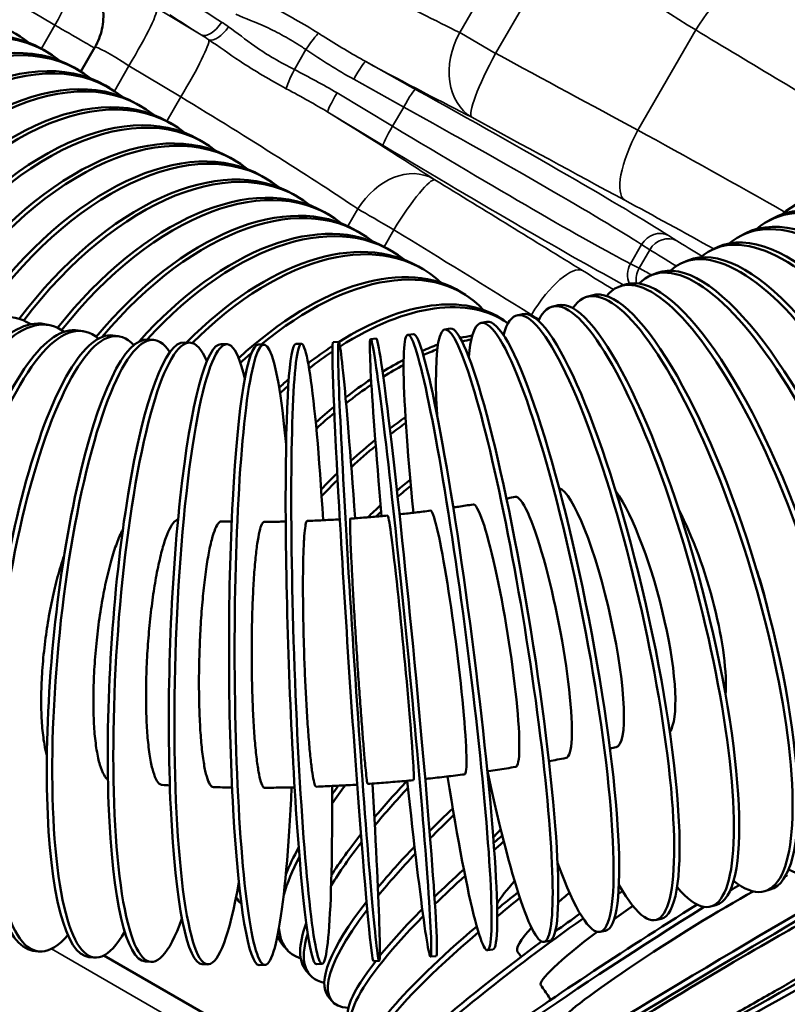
# Model space of a CAD drawing. Header units: inches. Extents: x 1 to 271, y 5 to 171.
# Tile 257 of 334: x 247.07 to 249.24, y 87.44 to 90.22. Entities that reach past the tile are written whole.
import ezdxf

# ---------------------------------------------------------------- set-up
doc = ezdxf.new("R2010")
doc.units = ezdxf.units.IN
doc.header["$LTSCALE"] = 8
doc.header["$MEASUREMENT"] = 0
doc.layers.add('Visible (ANSI)', color=7, linetype='Continuous', lineweight=50)
doc.layers.add('Visible Narrow (ANSI)', color=7, linetype='Continuous', lineweight=35)

msp = doc.modelspace()

# ---------------------------------------------------------------- linework, layer by layer
at = {"layer": 'Visible (ANSI)'}
for p, q in [((247.145, 90.1281), (247.1337, 90.1346)), ((247.2813, 90.1407), (247.2417, 90.0721)), ((247.2334, 90.077), (247.2221, 90.0836)), ((247.3218, 90.026), (247.3105, 90.0325)), ((247.4102, 89.975), (247.3989, 89.9815)), ((247.4986, 89.9239), (247.4873, 89.9305)), ((247.587, 89.8729), (247.5757, 89.8794)), ((247.6754, 89.8219), (247.6641, 89.8284)), ((247.7638, 89.7708), (247.7524, 89.7774)), ((247.8522, 89.7198), (247.8408, 89.7264)), ((247.9405, 89.6688), (247.9292, 89.6753)), ((249.1792, 89.6491), (249.1916, 89.656)), ((248.0289, 89.6178), (248.0176, 89.6243)), ((249.1044, 89.609), (249.1172, 89.6155)), ((248.1173, 89.5667), (248.106, 89.5733)), ((249.025, 89.5704), (249.0384, 89.5765)), ((248.2057, 89.5157), (248.1944, 89.5222)), ((248.9416, 89.5335), (248.9553, 89.5393)), ((248.8542, 89.4988), (248.8684, 89.5041)), ((248.7634, 89.4663), (248.7779, 89.4712)), ((248.3273, 89.442), (248.316, 89.4491)), ((248.6693, 89.4363), (248.6842, 89.4407)), ((248.5725, 89.409), (248.5876, 89.413)), ((248.4732, 89.3845), (248.4886, 89.388)), ((247.1388, 89.3596), (247.1536, 89.3567)), ((248.3719, 89.363), (248.3874, 89.3661)), ((248.4463, 89.3628), (248.435, 89.3706)), ((247.234, 89.3422), (247.2491, 89.3397)), ((247.3319, 89.3278), (247.3472, 89.3258)), ((248.1646, 89.3295), (248.1804, 89.3315)), ((248.2689, 89.3447), (248.2846, 89.3472)), ((247.432, 89.3164), (247.4476, 89.315)), ((247.5341, 89.3083), (247.5499, 89.3073)), ((247.6378, 89.3035), (247.6536, 89.303)), ((247.7425, 89.3019), (247.7584, 89.302)), ((247.8479, 89.3038), (247.8639, 89.3043)), ((247.9537, 89.309), (247.9697, 89.31)), ((248.0594, 89.3176), (248.0753, 89.3191)), ((249.1727, 87.7602), (249.1875, 87.7647)), ((247.6947, 87.7244), (247.6874, 87.7313)), ((249.0193, 87.717), (249.0344, 87.721)), ((248.864, 87.6787), (248.8793, 87.6822)), ((248.7069, 87.6454), (248.7225, 87.6484)), ((247.8253, 87.5934), (247.8149, 87.6046)), ((248.5485, 87.6172), (248.5642, 87.6197)), ((247.1058, 87.5924), (247.1212, 87.5904)), ((247.2643, 87.5745), (247.2798, 87.573)), ((247.8236, 87.2806), (247.3066, 87.5791)), ((248.2286, 87.5758), (248.2445, 87.5773)), ((248.389, 87.5939), (248.4048, 87.596)), ((247.4238, 87.5618), (247.4395, 87.5608)), ((247.5842, 87.5543), (247.6, 87.5538)), ((247.7451, 87.5519), (247.7611, 87.552)), ((247.9064, 87.5548), (247.9223, 87.5553)), ((248.0676, 87.5627), (248.0836, 87.5638)), ((247.888, 87.5239), (247.8778, 87.5355)), ((247.9498, 87.451), (247.9399, 87.463))]:
    msp.add_line(p, q, dxfattribs=at)
for centre, major_axis, ratio, start_param, end_param in [((246.6192, 89.4213), (0.4375, 0.7578), 0.57735, 6.194986, 7.997657), ((246.7846, 89.3258), (0.4375, 0.7578), 0.57735, 0, 1.511328), ((246.6962, 89.3768), (0.4375, 0.7578), 0.57735, 0, 1.597303), ((246.7075, 89.3703), (0.4375, 0.7578), 0.57735, 6.194986, 7.866646), ((246.873, 89.2748), (0.4375, 0.7578), 0.57735, 0, 1.472933), ((246.8843, 89.2682), (0.4375, 0.7578), 0.57735, 6.194986, 7.754363), ((246.7959, 89.3193), (0.4375, 0.7578), 0.57735, 6.194986, 7.787059), ((246.9614, 89.2237), (0.4375, 0.7578), 0.57735, 0, 1.468375), ((246.9727, 89.2172), (0.4375, 0.7578), 0.57735, 6.194986, 7.750724), ((247.0611, 89.1662), (0.4375, 0.7578), 0.57735, 6.194986, 7.742578), ((247.0498, 89.1727), (0.4375, 0.7578), 0.57735, 0, 1.459893), ((247.1495, 89.1151), (0.4375, 0.7578), 0.57735, 6.194986, 7.726461), ((247.1382, 89.1217), (0.4375, 0.7578), 0.57735, 0, 1.447592), ((247.2379, 89.0641), (0.4375, 0.7578), 0.57735, 6.194986, 7.701874), ((247.2266, 89.0706), (0.4375, 0.7578), 0.57735, 0, 1.422908), ((247.3263, 89.0131), (0.4375, 0.7578), 0.57735, 6.194986, 7.672761), ((247.3149, 89.0196), (0.4375, 0.7578), 0.57735, 0, 1.393559), ((247.4147, 88.962), (0.4375, 0.7578), 0.57735, 6.194986, 7.639617), ((247.4033, 88.9686), (0.4375, 0.7578), 0.57735, 0, 1.359141), ((247.503, 88.911), (0.4375, 0.7578), 0.57735, 6.194986, 7.604522), ((247.4917, 88.9175), (0.4375, 0.7578), 0.57735, 0, 1.32155), ((249.7091, 88.9459), (-0.4598, 0.7445), 0.494918, 2.976037, 6.364901), ((247.5914, 88.86), (0.4375, 0.7578), 0.57735, 6.194986, 7.556481), ((249.6203, 88.8933), (-0.4287, 0.7628), 0.463732, 3.141593, 6.283185), ((247.5801, 88.8665), (0.4375, 0.7578), 0.57735, 0, 1.283068), ((249.6079, 88.8863), (-0.4287, 0.7628), 0.463732, 2.963276, 6.374694), ((247.6798, 88.809), (0.4375, 0.7578), 0.57735, 6.194986, 7.486972), ((249.5025, 88.8298), (-0.3982, 0.7792), 0.431355, 2.947981, 6.385994), ((249.5154, 88.8364), (-0.3982, 0.7792), 0.431355, 3.141593, 6.283185), ((247.6685, 88.8155), (0.4375, 0.7578), 0.57735, 0, 1.224013), ((247.7682, 88.7579), (0.4375, 0.7578), 0.57735, 6.153112, 7.419055), ((249.3931, 88.7765), (-0.368, 0.7938), 0.397871, 2.929423, 6.399266), ((249.4064, 88.7827), (-0.368, 0.7938), 0.397871, 3.141593, 6.283185), ((247.7569, 88.7645), (0.4375, 0.7578), 0.57735, 0, 1.144173), ((249.2799, 88.7266), (-0.3384, 0.8069), 0.363365, 2.906543, 6.415186), ((249.2937, 88.7324), (-0.3384, 0.8069), 0.363365, 3.141593, 6.283185), ((247.8464, 88.7108), (0.4695, 0.7384), 0.547367, 0, 1.120289), ((249.1633, 88.6802), (-0.3091, 0.8186), 0.327927, 2.877738, 6.434776), ((247.8577, 88.7036), (0.4695, 0.7384), 0.547367, 6.144919, 7.317369), ((249.0436, 88.6374), (-0.2802, 0.8289), 0.291647, 2.84047, 6.459667), ((249.1775, 88.6855), (-0.3091, 0.8186), 0.327927, 3.141593, 6.283185), ((248.921, 88.5983), (-0.2517, 0.838), 0.254619, 2.790454, 6.492628), ((249.0581, 88.6423), (-0.2802, 0.8289), 0.291647, 3.141593, 6.283185), ((248.5394, 88.5042), (-0.1675, 0.8588), 0.14, 2.426996, 6.73227), ((248.6686, 88.5316), (-0.1954, 0.8529), 0.178698, 2.612331, 6.609116), ((248.7959, 88.563), (-0.2234, 0.846), 0.216937, 2.71983, 6.538807), ((248.9358, 88.6027), (-0.2517, 0.838), 0.254619, 3.141593, 6.283185), ((246.8579, 88.5254), (0.2033, 0.851), 0.359134, 6.150785, 9.664573), ((247.9358, 88.652), (0.4993, 0.7186), 0.515979, 0, 0.876722), ((247.947, 88.6442), (0.4993, 0.7186), 0.515979, 6.279768, 7.173097), ((248.811, 88.567), (-0.2234, 0.846), 0.216937, 3.141593, 6.283185), ((246.981, 88.4989), (0.1727, 0.8578), 0.323589, 6.130358, 9.694078), ((247.6268, 88.4284), (0.0268, 0.8746), 0.135301, 5.812429, 10.172328), ((248.4087, 88.4809), (-0.1398, 0.8638), 0.100943, 2.01282, 7.032751), ((246.9661, 88.5019), (0.1727, 0.8578), 0.323589, 0, 3.141593), ((247.1065, 88.4764), (0.1426, 0.8633), 0.287214, 6.104389, 9.732456), ((247.2342, 88.4581), (0.113, 0.8677), 0.250101, 6.069904, 9.784294), ((247.3637, 88.444), (0.0839, 0.871), 0.212347, 6.021307, 9.858112), ((247.4947, 88.4341), (0.0552, 0.8733), 0.174047, 5.946499, 9.971871), ((247.7597, 88.427), (-0.0013, 0.875), 0.096207, 5.456559, 10.553841), ((248.0266, 88.4369), (-0.057, 0.8731), 0.017379, 5.155445, 10.552785), ((248.144, 88.4467), (-0.0846, 0.8709), 0.022152, 2.013665, 7.41102), ((248.2768, 88.4617), (-0.1122, 0.8678), 0.061626, 2.013379, 7.410678), ((248.555, 88.5073), (-0.1675, 0.8588), 0.14, 3.141593, 6.283185), ((248.6839, 88.5351), (-0.1954, 0.8529), 0.178698, 3.141593, 6.283185), ((247.0914, 88.4789), (0.1426, 0.8633), 0.287214, 0, 3.141593), ((247.8931, 88.4298), (-0.0292, 0.8745), 0.056866, 5.155913, 10.553176), ((248.4244, 88.4835), (-0.1398, 0.8638), 0.100943, 3.141593, 6.283185), ((247.2188, 88.4601), (0.113, 0.8677), 0.250101, 0, 3.141593), ((247.3482, 88.4455), (0.0839, 0.871), 0.212347, 0, 3.141593), ((248.2926, 88.4638), (-0.1122, 0.8678), 0.061626, 3.141593, 6.283185), ((248.0247, 88.5883), (0.5269, 0.6986), 0.483266, 0.461206, 0.5233), ((248.0247, 88.5883), (0.5269, 0.6986), 0.483266, 0.285484, 0.289409), ((247.479, 88.4351), (0.0552, 0.8733), 0.174047, 0, 3.141593), ((247.611, 88.4289), (0.0268, 0.8746), 0.135301, 0, 3.141593), ((247.7438, 88.4269), (-0.0013, 0.875), 0.096207, 0, 3.141593), ((247.8772, 88.4293), (-0.0292, 0.8745), 0.056866, 0, 3.141593), ((247.9358, 88.652), (0.4993, 0.7186), 0.515979, 0.905878, 1.01662), ((248.0107, 88.4359), (-0.057, 0.8731), 0.017379, 0, 3.141593), ((248.1599, 88.4482), (-0.0846, 0.8709), 0.022152, 3.141593, 6.283185), ((248.0247, 88.5883), (0.5269, 0.6986), 0.483266, 0.633782, 0.709293), ((248.0359, 88.5798), (-0.5269, -0.6986), 0.483266, 3.628665, 3.675538), ((247.8577, 88.7036), (-0.4695, -0.7384), 0.547367, 4.220299, 4.272598), ((247.947, 88.6442), (-0.4993, -0.7186), 0.515979, 4.066068, 4.17225), ((248.0359, 88.5798), (-0.5269, -0.6986), 0.483266, 3.797447, 3.863612), ((248.0247, 88.5883), (0.5269, 0.6986), 0.483266, 0.795114, 0.891227), ((248.0359, 88.5798), (-0.5269, -0.6986), 0.483266, 3.955152, 4.04761), ((247.9358, 88.652), (0.4993, 0.7186), 0.515979, 1.105713, 1.149888), ((247.947, 88.6442), (-0.4993, -0.7186), 0.515979, 4.267868, 4.305914), ((248.0247, 88.5883), (0.5269, 0.6986), 0.483266, 0.94325, 1.058562), ((248.0359, 88.5798), (-0.5269, -0.6986), 0.483266, 4.101283, 4.215766), ((248.113, 88.5197), (0.5526, 0.6784), 0.449312, 0.856237, 0.867428), ((248.1241, 88.5107), (-0.5526, -0.6784), 0.449312, 4.014876, 4.022293), ((248.0247, 88.5883), (0.5269, 0.6986), 0.483266, 1.110512, 1.194139), ((248.0359, 88.5798), (-0.5269, -0.6986), 0.483266, 4.268906, 4.351307), ((248.113, 88.5197), (0.5526, 0.6784), 0.449312, 0.99552, 1.065568), ((248.1241, 88.5107), (-0.5526, -0.6784), 0.449312, 4.153097, 4.221709), ((248.113, 88.5197), (0.5526, 0.6784), 0.449312, 1.130732, 1.240957), ((248.1241, 88.5107), (-0.5526, -0.6784), 0.449312, 4.287847, 4.398148), ((248.113, 88.5197), (0.5526, 0.6784), 0.449312, 1.302758, 1.377683), ((248.1241, 88.5107), (-0.5526, -0.6784), 0.449312, 4.460815, 4.535596), ((248.2003, 88.4465), (0.5767, 0.6581), 0.414205, 1.174505, 1.233715), ((248.2113, 88.4369), (-0.5767, -0.6581), 0.414205, 4.330837, 4.389574), ((248.5394, 88.5042), (0.0718, -0.3681), 0.14, 0, 3.141593), ((248.6686, 88.5316), (0.0837, -0.3655), 0.178698, 0, 3.042804), ((248.7959, 88.563), (0.0957, -0.3626), 0.216937, 0.179151, 2.623365), ((248.4087, 88.4809), (0.0599, -0.3702), 0.100943, 0, 3.141593), ((248.2003, 88.4465), (0.5767, 0.6581), 0.414205, 1.306845, 1.364944), ((248.2113, 88.4369), (-0.5767, -0.6581), 0.414205, 4.463413, 4.486983), ((248.2768, 88.4617), (0.0481, -0.3719), 0.061626, 0, 3.141593), ((248.921, 88.5983), (-0.1079, 0.3592), 0.254619, 3.728302, 5.355297), ((248.144, 88.4467), (0.0363, -0.3732), 0.022152, 0, 3.141593), ((249.0436, 88.6374), (-0.1201, 0.3553), 0.291647, 4.390767, 4.685172), ((248.5366, 88.1115), (0.6587, 0.5759), 0.264086, 1.930184, 2.105381), ((248.5467, 88.0998), (-0.2823, -0.2468), 0.264086, 5.049431, 5.056407), ((248.6162, 88.0182), (0.6763, 0.5552), 0.224615, 1.719931, 1.723027), ((248.4549, 88.2012), (0.6401, 0.5966), 0.302879, 2.115542, 2.156107), ((248.4653, 88.19), (-0.6401, -0.5966), 0.302879, 5.237226, 5.321828), ((248.5467, 88.0998), (-0.6587, -0.5759), 0.264086, 5.08553, 5.265439), ((248.6261, 88.0061), (-0.6763, -0.5552), 0.224615, 4.87098, 4.877006), ((248.6162, 88.0182), (0.6763, 0.5552), 0.224615, 1.880566, 1.992016), ((248.9861, 87.493), (0.7513, 0.4485), 0.020684, 5.155264, 10.55262), ((248.9779, 87.5067), (-0.7513, -0.4485), 0.020684, 3.141593, 6.283185), ((248.6261, 88.0061), (-0.6763, -0.5552), 0.224615, 5.033329, 5.148274), ((248.6261, 88.0061), (-0.2899, -0.2379), 0.224615, 5.272472, 5.374752), ((248.5366, 88.1115), (0.6587, 0.5759), 0.264086, 2.186535, 2.39793), ((248.6937, 87.9216), (0.693, 0.5343), 0.184567, 1.81382, 1.851713), ((248.4549, 88.2012), (0.6401, 0.5966), 0.302879, 2.415252, 2.56361), ((248.5467, 88.0998), (-0.6587, -0.5759), 0.264086, 5.34701, 5.573344), ((248.6162, 88.0182), (0.6763, 0.5552), 0.224615, 2.069025, 2.282799), ((248.7033, 87.9091), (-0.693, -0.5343), 0.184567, 4.963638, 5.006152), ((248.4653, 88.19), (-0.6401, -0.5966), 0.302879, 5.586118, 5.803404), ((248.6261, 88.0061), (-0.6763, -0.5552), 0.224615, 5.224847, 5.445321), ((249.0417, 87.3973), (-0.7641, -0.4264), 0.020684, 5.155467, 10.552804), ((248.7781, 87.809), (-0.7087, -0.5132), 0.144046, 4.872959, 4.878751), ((248.6937, 87.9216), (0.693, 0.5343), 0.184567, 1.988455, 2.135126), ((248.7033, 87.9091), (-0.693, -0.5343), 0.184567, 5.14023, 5.292338), ((249.0495, 87.3833), (0.7641, 0.4264), 0.020684, 3.141593, 6.283185), ((248.9197, 87.6007), (0.3162, 0.2016), 0.061999, 0, 0.150935), ((248.7033, 87.9091), (-0.297, -0.229), 0.184567, 5.483436, 5.846565), ((248.8413, 87.7193), (0.7236, 0.4919), 0.103155, 1.610135, 1.613028), ((248.9197, 87.6007), (-0.7378, -0.4704), 0.061999, 4.425874, 4.46261), ((248.9111, 87.6142), (0.7378, 0.4704), 0.061999, 1.291972, 1.296593), ((248.2866, 88.3689), (-0.5992, -0.6377), 0.378035, 6.247158, 6.283185), ((248.2974, 88.3588), (-0.5992, -0.6377), 0.378035, 6.197298, 6.268076), ((248.7688, 87.8218), (0.7087, 0.5132), 0.144046, 1.89072, 1.983771), ((248.7781, 87.809), (-0.7087, -0.5132), 0.144046, 5.038571, 5.140022), ((248.7781, 87.809), (-0.3037, -0.2199), 0.144046, 5.148089, 5.276813), ((248.9197, 87.6007), (-0.3162, -0.2016), 0.061999, 3.90604, 6.283185), ((248.8503, 87.7061), (-0.7236, -0.4919), 0.103155, 4.752783, 4.768748), ((248.6162, 88.0182), (-0.6763, -0.5552), 0.224615, 5.503218, 6.283185), ((248.9197, 87.6007), (-0.7378, -0.4704), 0.061999, 4.562471, 7.410685), ((248.9111, 87.6142), (-0.7378, -0.4704), 0.061999, 4.577607, 6.283185), ((249.1021, 87.2861), (-0.7763, -0.4038), 0.061999, 5.155978, 10.553234), ((248.8503, 87.7061), (-0.3101, -0.2108), 0.103155, 4.805221, 4.980705), ((248.6261, 88.0061), (-0.6763, -0.5552), 0.224615, 5.523893, 6.515262), ((248.7033, 87.9091), (-0.693, -0.5343), 0.184567, 5.357558, 6.579607), ((248.6937, 87.9216), (0.693, 0.5343), 0.184567, 2.201953, 2.48286), ((248.8503, 87.7061), (-0.7236, -0.4919), 0.103155, 4.908597, 6.688624), ((248.8413, 87.7193), (0.7236, 0.4919), 0.103155, 1.76626, 1.868384), ((248.9861, 87.493), (0.322, 0.1922), 0.020684, 0, 3.141593), ((248.4653, 88.19), (-0.6401, -0.5966), 0.302879, 6.045093, 6.442688), ((248.5366, 88.1115), (-0.6587, -0.5759), 0.264086, 5.829849, 6.283185), ((248.7688, 87.8218), (-0.7087, -0.5132), 0.144046, 5.221266, 6.283185), ((249.1095, 87.2719), (0.7763, 0.4038), 0.061999, 3.141593, 6.283185), ((248.7781, 87.809), (-0.3037, -0.2199), 0.144046, 5.654182, 6.283185), ((248.4549, 88.2012), (-0.6401, -0.5966), 0.302879, 6.15202, 6.283185), ((248.5467, 88.0998), (-0.6587, -0.5759), 0.264086, 5.873753, 6.472932), ((248.7781, 87.809), (-0.7087, -0.5132), 0.144046, 5.228922, 6.567095), ((248.8503, 87.7061), (-0.3101, -0.2108), 0.103155, 5.150509, 6.283185), ((248.8413, 87.7193), (-0.7236, -0.4919), 0.103155, 5.06748, 6.283185), ((249.1592, 87.1734), (-0.7878, -0.3808), 0.103155, 5.60959, 10.452185), ((248.6937, 87.9216), (-0.693, -0.5343), 0.184567, 5.658167, 6.283185), ((249.1661, 87.1591), (0.7878, 0.3808), 0.103155, 3.141593, 6.283185), ((249.2127, 87.0595), (-0.7988, -0.3572), 0.144046, 5.874746, 10.073469)]:
    msp.add_ellipse(centre, major_axis=major_axis, ratio=ratio, start_param=start_param, end_param=end_param, dxfattribs=at)
for points, knots in [([(247.2813, 90.1407), (247.2904, 90.1565), (247.297, 90.1739), (247.3048, 90.21), (247.306, 90.2292), (247.3024, 90.2675), (247.2973, 90.2871), (247.2875, 90.3087), (247.2856, 90.3124), (247.2837, 90.316)], [0.0001668, 0.0001668, 0.0001668, 0.0001668, 0.1389786, 0.1389786, 0.2822522, 0.2822522, 0.4328716, 0.4328716, 0.4648357, 0.4648357, 0.4648357, 0.4648357]), ([(248.2928, 88.8424), (248.2976, 88.8432), (248.3024, 88.8439), (248.3141, 88.8456), (248.3211, 88.8467), (248.3349, 88.8489), (248.3418, 88.85), (248.3488, 88.8511)], [2.50985063, 2.50985063, 2.50985063, 2.50985063, 2.51593535, 2.51593535, 2.52473891, 2.52473891, 2.53354246, 2.53354246, 2.53354246, 2.53354246]), ([(248.443, 88.8676), (248.4444, 88.8678), (248.4457, 88.8681), (248.4539, 88.8696), (248.4608, 88.871), (248.4676, 88.8723)], [2.57367117, 2.57367117, 2.57367117, 2.57367117, 2.5754102, 2.5754102, 2.58421331, 2.58421331, 2.58421331, 2.58421331]), ([(248.1411, 88.8233), (248.1423, 88.8234), (248.1435, 88.8236), (248.1517, 88.8244), (248.1587, 88.8252), (248.1727, 88.8268), (248.1797, 88.8276), (248.1937, 88.8293), (248.2007, 88.8301), (248.2147, 88.8318), (248.2217, 88.8327), (248.2287, 88.8336)], [2.44613758, 2.44613758, 2.44613758, 2.44613758, 2.44765642, 2.44765642, 2.45646022, 2.45646022, 2.46526402, 2.46526402, 2.47406782, 2.47406782, 2.48287161, 2.48287161, 2.48287161, 2.48287161]), ([(247.5157, 88.8082), (247.5144, 88.808), (247.5131, 88.8076), (247.5073, 88.8047), (247.5026, 88.7998), (247.4941, 88.7868), (247.4894, 88.7776), (247.4802, 88.7543), (247.4756, 88.7402), (247.4676, 88.7113), (247.4633, 88.6937), (247.4553, 88.6551), (247.4515, 88.6341), (247.4452, 88.5936), (247.442, 88.5703), (247.4364, 88.5223), (247.434, 88.4975), (247.4303, 88.4515), (247.4287, 88.4262), (247.4264, 88.376), (247.4257, 88.3512), (247.4253, 88.3069), (247.4255, 88.2833), (247.4268, 88.2386), (247.4279, 88.2176), (247.4294, 88.1996)], [3.652025, 3.652025, 3.652025, 3.652025, 3.702898, 3.702898, 3.879228, 3.879228, 4.05556, 4.05556, 4.231892, 4.231892, 4.408223, 4.408223, 4.584554, 4.584554, 4.760883, 4.760883, 4.937213, 4.937213, 5.11354, 5.11354, 5.289868, 5.289868, 5.466194, 5.466194, 5.64252, 5.64252, 5.64252, 5.64252]), ([(247.6383, 88.8032), (247.6367, 88.8033), (247.6351, 88.8028), (247.63, 88.7995), (247.6265, 88.7945), (247.6201, 88.7815), (247.6166, 88.7721), (247.6099, 88.7487), (247.6066, 88.7346), (247.6008, 88.7056), (247.5978, 88.6879), (247.5923, 88.6492), (247.5898, 88.6281), (247.5855, 88.5875), (247.5835, 88.5642), (247.58, 88.5161), (247.5786, 88.4912), (247.5765, 88.4452), (247.5757, 88.4198), (247.5748, 88.3696), (247.5747, 88.3447), (247.5752, 88.3004), (247.5757, 88.2768), (247.5775, 88.2321), (247.5788, 88.211), (247.5802, 88.193)], [3.620673, 3.620673, 3.620673, 3.620673, 3.702898, 3.702898, 3.879228, 3.879228, 4.05556, 4.05556, 4.231892, 4.231892, 4.408223, 4.408223, 4.584554, 4.584554, 4.760883, 4.760883, 4.937213, 4.937213, 5.11354, 5.11354, 5.289868, 5.289868, 5.466194, 5.466194, 5.64252, 5.64252, 5.64252, 5.64252]), ([(247.6383, 88.8032), (247.6453, 88.8031), (247.6522, 88.8029), (247.6619, 88.8027), (247.6646, 88.8026), (247.6672, 88.8026)], [2.23617456, 2.23617456, 2.23617456, 2.23617456, 2.24497729, 2.24497729, 2.24833694, 2.24833694, 2.24833694, 2.24833694]), ([(247.7592, 88.802), (247.7581, 88.802), (247.757, 88.8015), (247.7535, 88.7982), (247.7511, 88.7932), (247.7469, 88.7801), (247.7446, 88.7708), (247.7404, 88.7473), (247.7383, 88.7332), (247.7349, 88.7041), (247.7332, 88.6865), (247.7301, 88.6477), (247.7288, 88.6266), (247.7268, 88.586), (247.7258, 88.5627), (247.7244, 88.5145), (247.724, 88.4896), (247.7236, 88.4436), (247.7236, 88.4182), (247.7241, 88.3679), (247.7246, 88.3431), (247.726, 88.2987), (247.7269, 88.2751), (247.7292, 88.2304), (247.7306, 88.2093), (247.732, 88.1913)], [3.623828, 3.623828, 3.623828, 3.623828, 3.702898, 3.702898, 3.879228, 3.879228, 4.05556, 4.05556, 4.231892, 4.231892, 4.408223, 4.408223, 4.584554, 4.584554, 4.760883, 4.760883, 4.937213, 4.937213, 5.11354, 5.11354, 5.289868, 5.289868, 5.466194, 5.466194, 5.64252, 5.64252, 5.64252, 5.64252]), ([(247.7592, 88.802), (247.7662, 88.802), (247.7732, 88.8021), (247.7873, 88.8023), (247.7943, 88.8024), (247.8074, 88.8026), (247.8136, 88.8027), (247.8197, 88.8028)], [2.28684254, 2.28684254, 2.28684254, 2.28684254, 2.29564585, 2.29564585, 2.30444915, 2.30444915, 2.31212197, 2.31212197, 2.31212197, 2.31212197]), ([(247.8806, 88.8046), (247.88, 88.8046), (247.8794, 88.8041), (247.8774, 88.8009), (247.8762, 88.7959), (247.8741, 88.7829), (247.8731, 88.7735), (247.8713, 88.7501), (247.8706, 88.736), (247.8695, 88.707), (247.869, 88.6894), (247.8685, 88.6506), (247.8684, 88.6296), (247.8685, 88.5889), (247.8687, 88.5657), (247.8694, 88.5175), (247.87, 88.4927), (247.8712, 88.4467), (247.872, 88.4213), (247.874, 88.3711), (247.8751, 88.3462), (247.8773, 88.3018), (247.8786, 88.2782), (247.8814, 88.2336), (247.8829, 88.2125), (247.8844, 88.1945)], [3.625847, 3.625847, 3.625847, 3.625847, 3.702898, 3.702898, 3.879228, 3.879228, 4.05556, 4.05556, 4.231892, 4.231892, 4.408223, 4.408223, 4.584554, 4.584554, 4.760883, 4.760883, 4.937213, 4.937213, 5.11354, 5.11354, 5.289868, 5.289868, 5.466194, 5.466194, 5.64252, 5.64252, 5.64252, 5.64252]), ([(247.8806, 88.8046), (247.8876, 88.8049), (247.8947, 88.8052), (247.9088, 88.8058), (247.9158, 88.8061), (247.9299, 88.8068), (247.9369, 88.8072), (247.951, 88.8079), (247.9581, 88.8083), (247.9676, 88.8089), (247.9701, 88.809), (247.9725, 88.8092)], [2.33751155, 2.33751155, 2.33751155, 2.33751155, 2.34631522, 2.34631522, 2.3551189, 2.3551189, 2.36392257, 2.36392257, 2.37272624, 2.37272624, 2.37581668, 2.37581668, 2.37581668, 2.37581668]), ([(248.0022, 88.8111), (248.002, 88.8111), (248.0019, 88.8106), (248.0015, 88.8075), (248.0013, 88.8026), (248.0014, 88.7896), (248.0016, 88.7804), (248.0023, 88.7571), (248.0029, 88.7431), (248.0041, 88.7141), (248.005, 88.6966), (248.0069, 88.658), (248.008, 88.6369), (248.0103, 88.5964), (248.0116, 88.5732), (248.0145, 88.5252), (248.016, 88.5004), (248.0189, 88.4545), (248.0206, 88.4291), (248.0239, 88.379), (248.0256, 88.3541), (248.0288, 88.3098), (248.0305, 88.2862), (248.0338, 88.2416), (248.0354, 88.2205), (248.0368, 88.2025)], [3.626746, 3.626746, 3.626746, 3.626746, 3.702898, 3.702898, 3.879228, 3.879228, 4.05556, 4.05556, 4.231892, 4.231892, 4.408223, 4.408223, 4.584554, 4.584554, 4.760883, 4.760883, 4.937213, 4.937213, 5.11354, 5.11354, 5.289868, 5.289868, 5.466194, 5.466194, 5.64252, 5.64252, 5.64252, 5.64252]), ([(248.0022, 88.8111), (248.0093, 88.8116), (248.0163, 88.8121), (248.0304, 88.8132), (248.0374, 88.8137), (248.0515, 88.8149), (248.0585, 88.8155), (248.0726, 88.8167), (248.0796, 88.8173), (248.0937, 88.8186), (248.1007, 88.8192), (248.1077, 88.8199)], [2.38818158, 2.38818158, 2.38818158, 2.38818158, 2.39698542, 2.39698542, 2.40578925, 2.40578925, 2.41459309, 2.41459309, 2.42339693, 2.42339693, 2.43220076, 2.43220076, 2.43220076, 2.43220076]), ([(247.36, 88.7805), (247.3591, 88.7789), (247.3583, 88.7772), (247.3516, 88.764), (247.3458, 88.7501), (247.3354, 88.7213), (247.3299, 88.7038), (247.3195, 88.6654), (247.3145, 88.6445), (247.306, 88.6041), (247.3017, 88.581), (247.2941, 88.5331), (247.2907, 88.5084), (247.2854, 88.4626), (247.283, 88.4373), (247.2793, 88.3872), (247.278, 88.3624), (247.2767, 88.3182), (247.2765, 88.2946), (247.2773, 88.25), (247.2784, 88.229), (247.2798, 88.211)], [4.029841, 4.029841, 4.029841, 4.029841, 4.05556, 4.05556, 4.231892, 4.231892, 4.408223, 4.408223, 4.584554, 4.584554, 4.760883, 4.760883, 4.937213, 4.937213, 5.11354, 5.11354, 5.289868, 5.289868, 5.466194, 5.466194, 5.64252, 5.64252, 5.64252, 5.64252]), ([(247.1941, 88.7063), (247.1932, 88.704), (247.1924, 88.7016), (247.1852, 88.6801), (247.179, 88.6593), (247.1684, 88.6192), (247.163, 88.5962), (247.1533, 88.5485), (247.149, 88.5239), (247.1421, 88.4783), (247.1389, 88.4531), (247.1338, 88.4032), (247.132, 88.3784), (247.1298, 88.3343), (247.1292, 88.3108), (247.1296, 88.2662), (247.1305, 88.2452), (247.1319, 88.2272)], [4.385788, 4.385788, 4.385788, 4.385788, 4.408223, 4.408223, 4.584554, 4.584554, 4.760883, 4.760883, 4.937213, 4.937213, 5.11354, 5.11354, 5.289868, 5.289868, 5.466194, 5.466194, 5.64252, 5.64252, 5.64252, 5.64252]), ([(247.1319, 88.2272), (247.1334, 88.2092), (247.1355, 88.1909), (247.1404, 88.1632), (247.1428, 88.1528), (247.1453, 88.1437)], [0, 0, 0, 0, 0.176327, 0.176327, 0.3008847, 0.3008847, 0.3008847, 0.3008847]), ([(247.2798, 88.211), (247.2812, 88.193), (247.2833, 88.1747), (247.2886, 88.1423), (247.2917, 88.1282), (247.2983, 88.1059), (247.3024, 88.0958), (247.3103, 88.0821), (247.3141, 88.0777), (247.3179, 88.0748)], [0, 0, 0, 0, 0.176327, 0.176327, 0.3526539, 0.3526539, 0.5289822, 0.5289822, 0.6699612, 0.6699612, 0.6699612, 0.6699612]), ([(247.4294, 88.1996), (247.4308, 88.1816), (247.4328, 88.1633), (247.4375, 88.131), (247.4403, 88.1169), (247.4461, 88.0947), (247.4495, 88.0846), (247.457, 88.0695), (247.461, 88.0645), (247.4668, 88.0607), (247.4689, 88.06), (247.4711, 88.0599)], [0, 0, 0, 0, 0.1763262, 0.1763262, 0.3526525, 0.3526525, 0.52898, 0.52898, 0.7053075, 0.7053075, 0.7949865, 0.7949865, 0.7949865, 0.7949865]), ([(247.5802, 88.193), (247.5817, 88.175), (247.5835, 88.1568), (247.5878, 88.1245), (247.5902, 88.1104), (247.5951, 88.0882), (247.5979, 88.0781), (247.604, 88.0631), (247.6072, 88.0582), (247.6119, 88.0544), (247.6136, 88.0537), (247.6154, 88.0536)], [0, 0, 0, 0, 0.1763262, 0.1763262, 0.3526525, 0.3526525, 0.52898, 0.52898, 0.7053075, 0.7053075, 0.7993305, 0.7993305, 0.7993305, 0.7993305]), ([(247.732, 88.1913), (247.7335, 88.1733), (247.7352, 88.1551), (247.739, 88.1228), (247.741, 88.1087), (247.745, 88.0866), (247.7472, 88.0765), (247.7519, 88.0615), (247.7543, 88.0565), (247.7577, 88.0527), (247.759, 88.052), (247.7603, 88.052)], [0, 0, 0, 0, 0.176327, 0.176327, 0.3526539, 0.3526539, 0.5289822, 0.5289822, 0.7053104, 0.7053104, 0.8025108, 0.8025108, 0.8025108, 0.8025108]), ([(247.8844, 88.1945), (247.8858, 88.1765), (247.8874, 88.1583), (247.8907, 88.1259), (247.8923, 88.1118), (247.8954, 88.0897), (247.8971, 88.0796), (247.9003, 88.0646), (247.9019, 88.0596), (247.9041, 88.0558), (247.9049, 88.055), (247.9057, 88.0551)], [0, 0, 0, 0, 0.176327, 0.176327, 0.3526539, 0.3526539, 0.5289822, 0.5289822, 0.7053104, 0.7053104, 0.804554, 0.804554, 0.804554, 0.804554]), ([(248.0368, 88.2025), (248.0382, 88.1845), (248.0397, 88.1663), (248.0425, 88.1339), (248.0438, 88.1198), (248.046, 88.0976), (248.047, 88.0875), (248.0489, 88.0724), (248.0496, 88.0674), (248.0505, 88.0635), (248.0508, 88.0627), (248.051, 88.0628)], [0, 0, 0, 0, 0.1763262, 0.1763262, 0.3526525, 0.3526525, 0.52898, 0.52898, 0.7053075, 0.7053075, 0.8054772, 0.8054772, 0.8054772, 0.8054772]), ([(248.563, 88.127), (248.5706, 88.1284), (248.5783, 88.1299), (248.5944, 88.1329), (248.6028, 88.1345), (248.6112, 88.1362)], [2.56702593, 2.56702593, 2.56702593, 2.56702593, 2.57519186, 2.57519186, 2.58421331, 2.58421331, 2.58421331, 2.58421331]), ([(248.389, 88.0986), (248.39, 88.0987), (248.391, 88.0988), (248.4005, 88.1002), (248.409, 88.1015), (248.4261, 88.104), (248.4346, 88.1053), (248.4516, 88.108), (248.4601, 88.1094), (248.4686, 88.1107)], [2.50542366, 2.50542366, 2.50542366, 2.50542366, 2.50647903, 2.50647903, 2.51550017, 2.51550017, 2.52452132, 2.52452132, 2.53354246, 2.53354246, 2.53354246, 2.53354246]), ([(248.051, 88.0627), (248.0597, 88.0633), (248.0683, 88.0639), (248.0855, 88.0652), (248.0941, 88.0659), (248.1114, 88.0673), (248.12, 88.068), (248.1372, 88.0695), (248.1458, 88.0702), (248.163, 88.0718), (248.1716, 88.0726), (248.1802, 88.0734)], [2.38709599, 2.38709599, 2.38709599, 2.38709599, 2.39611694, 2.39611694, 2.4051379, 2.4051379, 2.41415885, 2.41415885, 2.42317981, 2.42317981, 2.43220076, 2.43220076, 2.43220076, 2.43220076]), ([(248.2136, 88.0768), (248.2164, 88.0771), (248.2192, 88.0774), (248.2305, 88.0786), (248.2391, 88.0795), (248.2563, 88.0815), (248.2649, 88.0824), (248.282, 88.0845), (248.2906, 88.0855), (248.3077, 88.0876), (248.3163, 88.0887), (248.3249, 88.0898)], [2.44386149, 2.44386149, 2.44386149, 2.44386149, 2.4467877, 2.4467877, 2.45580868, 2.45580868, 2.46482966, 2.46482966, 2.47385063, 2.47385063, 2.48287161, 2.48287161, 2.48287161, 2.48287161]), ([(247.6154, 88.0536), (247.624, 88.0534), (247.6325, 88.0532), (247.6497, 88.0528), (247.6583, 88.0526), (247.6674, 88.0525), (247.6678, 88.0525), (247.6683, 88.0525)], [2.23507953, 2.23507953, 2.23507953, 2.23507953, 2.24410127, 2.24410127, 2.25312301, 2.25312301, 2.25360339, 2.25360339, 2.25360339, 2.25360339]), ([(247.7603, 88.052), (247.7689, 88.052), (247.7776, 88.0521), (247.7948, 88.0523), (247.8034, 88.0524), (247.8207, 88.0527), (247.8293, 88.0529), (247.8402, 88.0531), (247.8425, 88.0532), (247.8447, 88.0532)], [2.2857524, 2.2857524, 2.2857524, 2.2857524, 2.29477373, 2.29477373, 2.30379507, 2.30379507, 2.3128164, 2.3128164, 2.31519369, 2.31519369, 2.31519369, 2.31519369]), ([(247.9057, 88.055), (247.9143, 88.0554), (247.9229, 88.0557), (247.9402, 88.0564), (247.9488, 88.0568), (247.9661, 88.0577), (247.9747, 88.0581), (247.9919, 88.059), (248.0006, 88.0595), (248.0132, 88.0603), (248.0173, 88.0605), (248.0214, 88.0608)], [2.33642455, 2.33642455, 2.33642455, 2.33642455, 2.34544562, 2.34544562, 2.3544667, 2.3544667, 2.36348777, 2.36348777, 2.37250884, 2.37250884, 2.37674943, 2.37674943, 2.37674943, 2.37674943]), ([(249.2338, 87.4972), (249.2502, 87.5067), (249.2669, 87.5164), (249.2969, 87.534), (249.3101, 87.5418), (249.3313, 87.5546), (249.3411, 87.5606), (249.3564, 87.5703), (249.3619, 87.5739), (249.3678, 87.5782), (249.3693, 87.5796), (249.3691, 87.58)], [-5.6425262, -5.6425262, -5.6425262, -5.6425262, -5.4662001, -5.4662001, -5.2898739, -5.2898739, -5.1135464, -5.1135464, -4.9372188, -4.9372188, -4.7840639, -4.7840639, -4.7840639, -4.7840639]), ([(248.5681, 87.4536), (248.5661, 87.4565), (248.5642, 87.4595), (248.5586, 87.4679), (248.5549, 87.4734), (248.5475, 87.4844), (248.5438, 87.4898), (248.5401, 87.4953)], [5.60234625, 5.60234625, 5.60234625, 5.60234625, 5.60699928, 5.60699928, 5.61573178, 5.61573178, 5.62446427, 5.62446427, 5.62446427, 5.62446427]), ([(248.7142, 87.2145), (248.7142, 87.2145), (248.7143, 87.2144), (248.7152, 87.2143), (248.7184, 87.2155), (248.7278, 87.2196), (248.7349, 87.223), (248.7533, 87.2322), (248.7646, 87.238), (248.7883, 87.2503), (248.8029, 87.258), (248.8352, 87.2752), (248.853, 87.2848), (248.8874, 87.3034), (248.9073, 87.3142), (248.9486, 87.3368), (248.9701, 87.3487), (249.01, 87.3707), (249.0321, 87.383), (249.0762, 87.4076), (249.0981, 87.42), (249.1374, 87.4421), (249.1584, 87.454), (249.1984, 87.4769), (249.2175, 87.4878), (249.2338, 87.4972)], [-1.96279, -1.96279, -1.96279, -1.96279, -1.939625, -1.939625, -1.763294, -1.763294, -1.586962, -1.586962, -1.41063, -1.41063, -1.234298, -1.234298, -1.057966, -1.057966, -0.881637, -0.881637, -0.705307, -0.705307, -0.52898, -0.52898, -0.352652, -0.352652, -0.176326, -0.176326, 0, 0, 0, 0])]:
    msp.add_open_spline(points, degree=3, knots=knots, dxfattribs=at)
for points in [[(248.7352, 88.1622), (248.7409, 88.1635), (248.7466, 88.1648), (248.7523, 88.1661)], [(247.4711, 88.0598), (247.4782, 88.0594), (247.4854, 88.059), (247.4925, 88.0586)], [(248.4844, 87.5752), (248.481, 87.5798), (248.4777, 87.5845), (248.4743, 87.5891)]]:
    msp.add_open_spline(points, degree=3, dxfattribs=at)
at = {"layer": 'Visible Narrow (ANSI)'}
for p, q in [((248.4874, 90.4879), (248.3109, 90.1822)), ((248.4124, 90.1236), (248.5889, 90.4293)), ((247.5808, 90.176), (247.4559, 90.251)), ((247.1682, 90.2031), (247.1299, 90.1368)), ((248.9772, 90.1897), (248.8141, 89.9071)), ((248.4124, 90.1236), (248.3109, 90.1822)), ((247.8443, 90.0778), (247.8768, 90.1341)), ((248.1866, 90.022), (248.0455, 90.1002)), ((247.3359, 90.0173), (247.3772, 90.0888)), ((247.3772, 90.0888), (247.5237, 90.0007)), ((248.0118, 90.0504), (248.1529, 89.9722)), ((247.5237, 90.0007), (247.4842, 89.9323)), ((248.1215, 89.9179), (247.9649, 90.012)), ((248.1529, 89.9722), (248.1215, 89.9179)), ((247.9386, 89.9579), (248.0952, 89.8638)), ((248.0236, 89.6847), (247.9955, 89.6358)), ((248.0975, 89.578), (248.1251, 89.6258)), ((248.9239, 89.595), (248.9007, 89.6097)), ((248.7932, 89.53), (248.8246, 89.5844)), ((248.8246, 89.5844), (248.8478, 89.5697)), ((248.8478, 89.5697), (248.8176, 89.5173)), ((248.8176, 89.5173), (248.7932, 89.53)), ((248.5134, 89.3863), (248.5122, 89.3843)), ((247.1586, 87.5977), (247.7646, 87.2478))]:
    msp.add_line(p, q, dxfattribs=at)
for centre, major_axis, ratio, start_param, end_param in [((247.7715, 89.7519), (2.138, -1.2968), 0.030551, 1.875354, 2.49852), ((247.8552, 90.4483), (-0.6064, 0.3296), 0.03634, 1.47798, 2.440575), ((248.2353, 90.5552), (2.1379, -1.297), 0.030665, 1.235047, 1.423227), ((247.1215, 90.2301), (0.0917, 0.1549), 0.299224, 4.715746, 6.253317), ((249.0315, 90.1584), (0.0999, 0.1616), 0.329972, 0.030191, 1.580739), ((249.2955, 90.2383), (-0.4793, 0.2898), 0.028501, 1.234956, 1.994333), ((247.3629, 90.097), (0.0927, 0.1543), 0.091738, 4.713998, 6.254565), ((247.8223, 90.1131), (-0.3418, 0.208), 0.032772, 0.728353, 1.024371), ((247.7913, 90.0618), (0.3937, -0.238), 0.028501, 3.86976, 4.165778), ((247.6119, 90.2273), (-0.0319, -0.0508), 0.520019, 0.033367, 1.590312), ((247.1191, 90.2318), (0.1644, -0.0952), 0.001501, 5.016288, 6.078104), ((247.6343, 90.2125), (-0.034, -0.0494), 0.460837, 0.114304, 1.607616), ((247.72, 90.1668), (0.3511, -0.192), 0.032772, 4.534223, 4.534254), ((247.7366, 90.1954), (-0.3418, 0.208), 0.032772, 4.719485, 4.719493), ((249.1973, 90.0758), (0.6439, -0.3848), 0.021285, 4.376295, 5.135671), ((247.5094, 90.009), (0.0927, 0.1543), 0.091738, 4.713998, 6.181358), ((247.8816, 90.1314), (0.0331, 0.05), 0.091582, 0.273899, 1.576397), ((247.7676, 90.2468), (0.3937, -0.238), 0.028501, 1.22335, 1.223362), ((248.2345, 90.0101), (-0.7532, 0.4554), 0.028501, 1.14384, 1.143842), ((248.4367, 90.1095), (-0.086, -0.1694), 0.764327, 4.671133, 6.23898), ((247.3822, 90.0754), (0.1009, -0.0653), 0.0711, 1.666279, 3.145195), ((247.72, 90.1668), (0.3511, -0.192), 0.032772, 4.744954, 4.744958), ((248.0166, 90.0476), (0.0291, 0.0525), 0.091738, 0.028632, 1.569188), ((247.7636, 90.2819), (0.771, -0.4246), 0.028501, 5.102468, 5.582528), ((248.4367, 90.1095), (-0.091, -0.1668), 0.14765, 4.708783, 6.25437), ((248.1266, 90.367), (-2.1922, 1.203), 0.030665, 1.718365, 1.906545), ((247.6911, 90.1143), (-0.403, 0.222), 0.028501, 1.630676, 1.633366), ((247.8491, 90.075), (-0.0273, -0.0534), 0.091634, 4.707723, 6.040088), ((248.1297, 89.8282), (0.7622, -0.4198), 0.028501, 1.975109, 1.984822), ((248.1576, 89.9695), (0.0291, 0.0525), 0.091738, 0.02862, 1.569188), ((248.091, 90.0419), (-0.8849, 0.4874), 0.028501, 3.572735, 4.619933), ((247.5654, 89.9463), (0.5888, -0.3602), 0.035928, 0.700997, 1.663592), ((247.9696, 90.0093), (-0.0309, -0.0514), 0.091738, 4.713998, 6.254553), ((248.3052, 89.9386), (0.291, -0.1759), 0.028501, 4.262854, 4.262863), ((248.2345, 90.0101), (-0.7532, 0.4554), 0.028501, 1.514253, 1.51427), ((248.0621, 89.9893), (0.8329, -0.4573), 0.0303, 0.431068, 1.478265), ((247.6584, 90.1003), (-0.7447, 0.4502), 0.028501, 3.84225, 4.343951), ((248.035, 90.2006), (2.3567, -1.298), 0.028501, 4.860049, 5.048229), ((248.1263, 89.9151), (-0.0309, -0.0514), 0.091738, 4.713998, 6.254565), ((248.0613, 89.9879), (-0.8125, 0.4927), 0.0303, 1.663327, 2.710525), ((248.8684, 89.8758), (-0.09, -0.1673), 0.329972, 4.702446, 6.252995), ((249.0228, 89.7735), (-0.6552, 0.3652), 0.021285, 4.404294, 5.048483), ((248.2268, 89.8028), (-0.2979, 0.1641), 0.028501, 5.161915, 5.161924), ((248.0303, 89.9366), (0.8645, -0.5226), 0.028501, 4.804845, 5.766342), ((248.1297, 89.8282), (0.7622, -0.4198), 0.028501, 1.628173, 1.628191), ((248.3461, 89.8329), (0.0306, 0.0516), 0.263255, 5.195205, 5.195213), ((248.1429, 89.6158), (0.0983, 0.1508), 0.764327, 0.044205, 1.612052), ((248.1481, 89.6126), (0.0938, 0.1536), 0.14765, 0.028815, 1.574402), ((248.2426, 89.766), (-0.00856, 0.00517), 0.028501, 0.700657, 1.423137), ((247.8646, 89.9059), (-2.2939, 1.3868), 0.028501, 4.376549, 4.564729), ((248.3388, 89.8202), (-0.0294, -0.0523), 0.263255, 1.087972, 1.08798), ((248.1495, 89.612), (0.1644, -0.0952), 0.001501, 3.841676, 4.564156), ((248.9312, 89.6072), (0.4906, -0.2702), 0.028501, 1.387807, 1.906636), ((247.7715, 89.7519), (2.138, -1.2968), 0.030551, 1.235042, 1.423222), ((248.8718, 89.5571), (0.0321, 0.0507), 0.90811, 0.068104, 1.608672), ((248.895, 89.5424), (0.0321, 0.0507), 0.90811, 0.068104, 1.608672), ((248.0283, 90.2044), (-2.3025, 1.392), 0.028501, 1.972138, 1.972189), ((249.4771, 89.2997), (-0.6045, 0.3329), 0.028501, 0.431143, 0.663355), ((249.4482, 89.2472), (0.6565, -0.3629), 0.026223, 3.572824, 3.799924), ((248.5648, 89.3566), (0.0947, 0.1531), 0.329972, 0.030191, 1.580739), ((248.8404, 89.5028), (-0.0278, -0.0532), 0.90811, 4.674513, 5.664231), ((248.8648, 89.4901), (-0.0278, -0.0532), 0.90811, 4.674513, 5.416311), ((249.3971, 89.1587), (-0.6426, 0.3871), 0.026223, 5.737726, 5.851954), ((248.8266, 89.4265), (-0.4879, 0.295), 0.028501, 1.234956, 1.419861), ((248.7335, 89.2725), (0.6438, -0.385), 0.021665, 4.376306, 4.412166)]:
    msp.add_ellipse(centre, major_axis=major_axis, ratio=ratio, start_param=start_param, end_param=end_param, dxfattribs=at)
for points, knots in [([(247.9122, 90.1804), (247.87, 90.2071), (247.7902, 90.2524), (247.7129, 90.2857), (247.6828, 90.2999)], [-0.6699663, -0.6699663, -0.6699663, -0.6699663, -0.2871284, 0, 0, 0, 0]), ([(247.6787, 90.2337), (247.7055, 90.2222), (247.7347, 90.2114), (247.7807, 90.1904), (247.7977, 90.1818), (247.8312, 90.1632), (247.8478, 90.1532), (247.8682, 90.1399), (247.8725, 90.137), (247.8768, 90.1341)], [0, 0, 0, 0, 0.2871284, 0.2871284, 0.4558961, 0.4558961, 0.6246342, 0.6246342, 0.6699663, 0.6699663, 0.6699663, 0.6699663]), ([(247.8443, 90.0778), (247.8054, 90.0973), (247.7385, 90.1362), (247.6821, 90.1818), (247.6583, 90.1986)], [-0.6699968, -0.6699968, -0.6699968, -0.6699968, -0.2871415, 0, 0, 0, 0]), ([(247.6031, 90.1616), (247.6306, 90.1432), (247.6985, 90.0938), (247.7774, 90.0474), (247.8214, 90.0238)], [0, 0, 0, 0, 0.2871415, 0.6699968, 0.6699968, 0.6699968, 0.6699968]), ([(248.0455, 90.1002), (248.0054, 90.1223), (247.9654, 90.1468), (247.9251, 90.1722), (247.9208, 90.1749), (247.9165, 90.1776), (247.9122, 90.1804)], [0.0000132, 0.0000132, 0.0000132, 0.0000132, 0.3665774, 0.3665774, 0.3665774, 0.4054093, 0.4054093, 0.4054093, 0.4054093]), ([(247.8214, 90.0238), (247.8426, 90.0124), (247.8635, 90.0011), (247.8841, 89.9895), (247.9026, 89.9792), (247.9208, 89.9687), (247.9386, 89.9579)], [-0.3504429, -0.3504429, -0.3504429, -0.3504429, -0.1658139, -0.1658139, -0.1658139, -0.0000087, -0.0000087, -0.0000087, -0.0000087])]:
    msp.add_open_spline(points, degree=3, knots=knots, dxfattribs=at)
for points in [[(247.6583, 90.1986), (247.6518, 90.2032), (247.6454, 90.2076), (247.6389, 90.2117)], [(247.5808, 90.176), (247.5882, 90.1714), (247.5956, 90.1666), (247.6031, 90.1616)], [(247.8768, 90.1341), (247.921, 90.1049), (247.9655, 90.0761), (248.0118, 90.0504)], [(247.9649, 90.012), (247.9256, 90.0356), (247.8851, 90.0569), (247.8443, 90.0778)]]:
    msp.add_open_spline(points, degree=3, dxfattribs=at)

doc.saveas('drawing.dxf')
